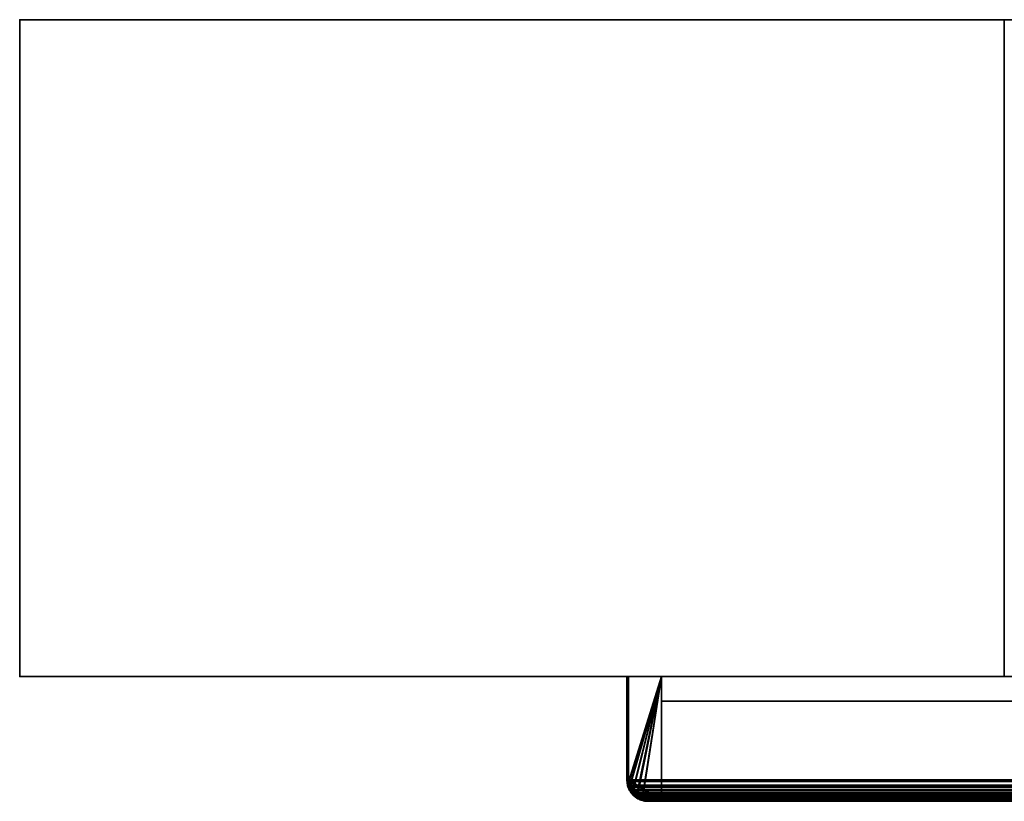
# Model space of a CAD drawing. Header units: millimetres. Extents: x -625 to 3625, y -115 to 71.
# Tile 332 of 656: x 800 to 950, y -50 to 69. Entities that reach past the tile are written whole.
import ezdxf

# ---------------------------------------------------------------- set-up
doc = ezdxf.new("R2010")
doc.units = ezdxf.units.MM
doc.layers.add('152', color=7, linetype='Continuous', true_color=0xffffff)

# ---------------------------------------------------------------- blocks, each defined once
blk = doc.blocks.new('UG_SURFACE_002')
at = {"layer": '152', "color": 252, "linetype": 'Continuous', "lineweight": 35}
for points in [[(2200, -31, 2235), (2200, 69, 2235), (800, 69, 2235), (800, -31, 2235)], [(800, -31, 2235), (800, 69, 2235), (800, 69, -5), (800, -31, -5)], [(800, -31, -5), (800, 69, -5), (950, 69, -5), (950, -31, -5)], [(800, 69, 2235), (2200, 69, 2235), (2050, 69, 2085), (950, 69, 2085)], [(950, 69, 2085), (950, 69, -5), (800, 69, -5), (800, 69, 2235)], [(950, -31, -5), (950, 69, -5), (950, 69, 2085), (950, -31, 2085)], [(950, -31, 2085), (950, 69, 2085), (2050, 69, 2085), (2050, -31, 2085)], [(2200, -31, 2235), (800, -31, 2235), (950, -31, 2085), (2050, -31, 2085)], [(800, -31, 2235), (800, -31, -5), (950, -31, -5), (950, -31, 2085)]]:
    blk.add_3dface(points, dxfattribs=at)
blk = doc.blocks.new('UG_SURFACE_089')
at = {"layer": '152', "color": 14, "linetype": 'Continuous', "lineweight": 35}
for points in [[(892.75, -46.75, 2140.75), (892.75, -31, 2140.75), (892.75, -31, -5), (892.75, -46.75, -5)], [(892.75, -46.75, -5), (892.75, -31, -5), (897.75, -31, -5), (897.75, -49.75, -5)], [(897.75, -31, 2135.75), (892.75, -31, 2140.75), (892.75, -46.75, 2140.75), (892.78, -46.93, 2140.72)], [(897.75, -31, 2135.75), (897.75, -31, -5), (892.75, -31, -5), (892.75, -31, 2140.75)], [(892.78, -46.93, 2140.72), (892.9, -47.68, 2140.6), (892.92, -47.72, 2140.58), (897.75, -31, 2135.75)], [(892.92, -47.72, 2140.58), (893.34, -48.53, 2140.16), (897.75, -31, 2135.75)], [(897.75, -31, 2135.75), (893.34, -48.53, 2140.16), (893.35, -48.55, 2140.15), (893.99, -49.1, 2139.51)], [(897.75, -31, 2135.75), (893.99, -49.1, 2139.51), (894.31, -49.38, 2139.19), (894.81, -49.51, 2138.69)], [(894.81, -49.51, 2138.69), (895.75, -49.75, 2137.75), (897.75, -49.75, 2135.75), (897.75, -31, 2135.75)], [(897.75, -31, -5), (897.75, -31, 2135.75), (897.75, -49.75, 2135.75), (897.75, -49.75, -5)], [(892.75, -46.75, -5), (892.79, -46.93, -5), (892.78, -46.93, 2140.72)], [(892.78, -46.93, 2140.72), (892.75, -46.75, 2140.75), (892.75, -46.75, -5)], [(897.75, -49.75, -5), (892.79, -46.93, -5), (892.75, -46.75, -5)], [(892.9, -47.68, 2140.6), (892.78, -46.93, 2140.72), (892.79, -46.93, -5)], [(892.79, -46.93, -5), (892.94, -47.72, -5), (892.92, -47.72, 2140.58)], [(892.92, -47.72, 2140.58), (892.9, -47.68, 2140.6), (892.79, -46.93, -5)], [(892.79, -46.93, -5), (894, -49.12, -5), (893.63, -48.87, -5), (893.38, -48.5, -5)], [(892.79, -46.93, -5), (894.8, -49.56, -5), (894.6, -49.52, -5), (894, -49.12, -5)], [(892.79, -46.93, -5), (897.75, -49.75, -5), (895.75, -49.75, -5), (894.8, -49.56, -5)], [(892.94, -47.72, -5), (892.79, -46.93, -5), (893.38, -48.5, -5)], [(893.34, -48.53, 2140.16), (892.92, -47.72, 2140.58), (892.94, -47.72, -5)], [(892.94, -47.72, -5), (892.98, -47.9, -5), (893.34, -48.53, 2140.16)], [(893.38, -48.5, -5), (892.98, -47.9, -5), (892.94, -47.72, -5)], [(892.98, -47.9, -5), (893.38, -48.5, -5), (893.34, -48.53, 2140.16)], [(893.35, -48.55, 2140.15), (893.34, -48.53, 2140.16), (893.38, -48.5, -5)], [(893.99, -49.1, 2139.51), (893.35, -48.55, 2140.15), (893.38, -48.5, -5)], [(893.38, -48.5, -5), (893.63, -48.87, -5), (893.99, -49.1, 2139.51)], [(893.63, -48.87, -5), (894, -49.12, -5), (893.99, -49.1, 2139.51)], [(894.31, -49.38, 2139.19), (893.99, -49.1, 2139.51), (894, -49.12, -5)], [(894, -49.12, -5), (894.6, -49.52, -5), (894.81, -49.51, 2138.69)], [(894.81, -49.51, 2138.69), (894.31, -49.38, 2139.19), (894, -49.12, -5)], [(894.6, -49.52, -5), (894.8, -49.56, -5), (894.81, -49.51, 2138.69)], [(895.75, -49.75, 2137.75), (894.81, -49.51, 2138.69), (894.8, -49.56, -5)], [(894.8, -49.56, -5), (895.75, -49.75, -5), (895.75, -49.75, 2137.75)], [(895.75, -49.75, 2137.75), (895.75, -49.75, -5), (897.75, -49.75, -5), (897.75, -49.75, 2135.75)]]:
    blk.add_3dface(points, dxfattribs=at)
blk = doc.blocks.new('UG_SURFACE_090')
at = {"layer": '152', "color": 41, "linetype": 'Continuous', "lineweight": 35}
for points in [[(897.75, -34.75, -5), (967.75, -34.75, -5), (967.75, -49.75, -5), (897.75, -49.75, -5)], [(897.75, -49.75, 2135.75), (897.75, -34.75, 2135.75), (897.75, -34.75, -5), (897.75, -49.75, -5)], [(967.75, -34.75, 2065.75), (967.75, -34.75, -5), (897.75, -34.75, -5), (897.75, -34.75, 2135.75)], [(897.75, -34.75, 2135.75), (897.75, -49.75, 2135.75), (967.75, -49.75, 2065.75), (967.75, -34.75, 2065.75)], [(967.75, -34.75, 2065.75), (967.75, -49.75, 2065.75), (967.75, -49.75, -5), (967.75, -34.75, -5)], [(897.75, -49.75, 2135.75), (897.75, -49.75, -5), (967.75, -49.75, -5), (967.75, -49.75, 2065.75)]]:
    blk.add_3dface(points, dxfattribs=at)
blk = doc.blocks.new('UG_SURFACE_091')
at = {"layer": '152', "color": 7, "linetype": 'Continuous', "lineweight": 35}
for points in [[(972.75, -46.75, -5), (972.75, -8.75, -5), (973, -8.75, -5), (973, -46.75, -5)], [(972.75, -8.75, -5), (972.75, -46.75, -5), (972.75, -46.75, 2060.75), (972.75, -8.75, 2060.75)], [(972.75, -8.75, 2060.75), (973, -8.75, 2060.5), (973, -8.75, -5), (972.75, -8.75, -5)], [(973, -46.75, 2060.5), (973, -8.75, 2060.5), (972.75, -8.75, 2060.75), (972.75, -46.75, 2060.75)], [(973, -8.75, 2060.5), (973, -46.75, 2060.5), (973, -46.75, -5), (973, -8.75, -5)], [(892.5, -46.75, 2141), (892.5, -31, 2141), (892.5, -31, -5), (892.5, -46.75, -5)], [(892.75, -46.75, 2140.75), (892.75, -31, 2140.75), (892.5, -31, 2141), (892.5, -46.75, 2141)], [(892.75, -31, -5), (892.75, -46.75, -5), (892.5, -46.75, -5), (892.5, -31, -5)], [(892.5, -31, 2141), (892.75, -31, 2140.75), (892.75, -31, -5), (892.5, -31, -5)], [(892.75, -46.75, -5), (892.75, -31, -5), (892.75, -31, 2140.75), (892.75, -46.75, 2140.75)], [(892.5, -46.75, -5), (892.69, -47.73, -5), (892.66, -47.76, 2140.84)], [(892.66, -47.76, 2140.84), (892.5, -46.75, 2141), (892.5, -46.75, -5)], [(892.75, -46.75, -5), (892.94, -47.65, -5), (892.69, -47.73, -5), (892.5, -46.75, -5)], [(892.5, -46.75, 2141), (892.66, -47.76, 2140.84), (892.85, -47.54, 2140.65), (892.75, -46.75, 2140.75)], [(892.98, -47.84, 2140.52), (892.85, -47.54, 2140.65), (892.66, -47.76, 2140.84), (892.75, -47.93, 2140.75)], [(892.75, -47.93, 2140.75), (892.66, -47.76, 2140.84), (892.69, -47.73, -5)], [(892.74, -47.94, -5), (892.69, -47.73, -5), (892.94, -47.65, -5), (892.98, -47.85, -5)], [(892.69, -47.73, -5), (892.74, -47.94, -5), (892.75, -47.93, 2140.75)], [(892.98, -47.85, -5), (892.99, -47.93, -5), (892.74, -47.94, -5)], [(893.15, -48.7, 2140.35), (892.75, -47.93, 2140.75), (892.74, -47.94, -5)], [(892.99, -47.93, -5), (892.74, -47.99, -5), (892.74, -47.94, -5)], [(892.99, -47.93, -5), (893.35, -48.45, -5), (893.15, -48.59, -5), (892.74, -47.99, -5)], [(892.74, -47.94, -5), (892.74, -47.99, -5), (893.48, -48.98, 2140.02)], [(893.48, -48.98, 2140.02), (893.15, -48.7, 2140.35), (892.74, -47.94, -5)], [(893.48, -48.98, 2140.02), (892.74, -47.99, -5), (893.15, -48.59, -5)], [(892.75, -46.75, -5), (892.75, -46.75, 2140.75), (892.85, -47.54, 2140.65)], [(892.85, -47.54, 2140.65), (892.94, -47.65, -5), (892.75, -46.75, -5)], [(892.75, -47.93, 2140.75), (893.15, -48.7, 2140.35), (893.14, -48.22, 2140.36), (892.98, -47.84, 2140.52)], [(892.94, -47.65, -5), (892.85, -47.54, 2140.65), (892.98, -47.84, 2140.52)], [(892.98, -47.84, 2140.52), (892.98, -47.85, -5), (892.94, -47.65, -5)], [(892.99, -47.93, -5), (892.98, -47.84, 2140.52), (893.14, -48.22, 2140.36)], [(892.99, -47.93, -5), (892.98, -47.85, -5), (892.98, -47.84, 2140.52)], [(893.14, -48.22, 2140.36), (893.35, -48.45, -5), (892.99, -47.93, -5)], [(972.05, -49.05, -5), (972.28, -48.7, -5), (972.74, -47.92, 2060.76)], [(972.74, -47.92, 2060.76), (972.45, -48.56, 2061.05), (972.05, -49.05, -5)], [(972.77, -47.95, -5), (972.28, -48.7, -5), (972.08, -48.55, -5), (972.54, -47.85, -5)], [(972.36, -48.22, 2061.14), (972.54, -47.85, -5), (972.08, -48.55, -5)], [(972.28, -48.7, -5), (972.77, -47.95, -5), (972.74, -47.92, 2060.76)], [(972.36, -48.22, 2061.14), (972.52, -47.84, 2060.98), (972.54, -47.85, -5)], [(972.52, -47.84, 2060.98), (972.36, -48.22, 2061.14), (972.45, -48.56, 2061.05), (972.74, -47.92, 2060.76)], [(972.52, -47.84, 2060.98), (972.72, -46.91, -5), (972.55, -47.78, -5)], [(972.72, -46.91, -5), (972.52, -47.84, 2060.98), (972.65, -47.54, 2060.85)], [(972.74, -47.92, 2060.76), (972.89, -47.6, 2060.61), (972.65, -47.54, 2060.85), (972.52, -47.84, 2060.98)], [(972.55, -47.78, -5), (972.54, -47.85, -5), (972.52, -47.84, 2060.98)], [(972.54, -47.85, -5), (972.54, -47.85, -5), (972.52, -47.84, 2060.98)], [(972.54, -47.85, -5), (972.55, -47.78, -5), (972.79, -47.86, -5), (972.78, -47.94, -5)], [(972.54, -47.85, -5), (972.54, -47.85, -5), (972.78, -47.94, -5), (972.77, -47.95, -5)], [(972.55, -47.78, -5), (972.72, -46.91, -5), (972.97, -46.93, -5), (972.79, -47.86, -5)], [(972.65, -47.54, 2060.85), (972.75, -46.75, -5), (972.72, -46.91, -5)], [(972.65, -47.54, 2060.85), (972.75, -46.75, 2060.75), (972.75, -46.75, -5)], [(972.75, -46.75, 2060.75), (972.65, -47.54, 2060.85), (972.89, -47.6, 2060.61), (973, -46.75, 2060.5)], [(972.72, -46.91, -5), (972.75, -46.75, -5), (973, -46.75, -5), (972.97, -46.93, -5)], [(972.89, -47.6, 2060.61), (972.74, -47.92, 2060.76), (972.77, -47.95, -5)], [(972.77, -47.95, -5), (972.78, -47.94, -5), (973, -46.75, 2060.5)], [(973, -46.75, 2060.5), (972.89, -47.6, 2060.61), (972.77, -47.95, -5)], [(973, -46.75, 2060.5), (972.78, -47.94, -5), (972.79, -47.86, -5)], [(972.79, -47.86, -5), (972.97, -46.93, -5), (973, -46.75, 2060.5)], [(972.97, -46.93, -5), (973, -46.75, -5), (973, -46.75, 2060.5)], [(893.64, -48.85, 2139.86), (893.14, -48.22, 2140.36), (893.15, -48.7, 2140.35), (893.48, -48.98, 2140.02)], [(893.35, -48.45, -5), (893.14, -48.22, 2140.36), (893.64, -48.85, 2139.86)], [(893.45, -49.05, -5), (893.15, -48.59, -5), (893.35, -48.45, -5), (893.63, -48.87, -5)], [(893.15, -48.59, -5), (893.45, -49.05, -5), (893.48, -48.98, 2140.02)], [(893.64, -48.85, 2139.86), (893.63, -48.87, -5), (893.35, -48.45, -5)], [(893.63, -48.87, -5), (893.95, -49.08, -5), (893.8, -49.28, -5), (893.45, -49.05, -5)], [(894.19, -49.6, 2139.31), (893.48, -48.98, 2140.02), (893.45, -49.05, -5)], [(893.45, -49.05, -5), (893.8, -49.28, -5), (894.56, -49.7, 2138.94)], [(894.56, -49.7, 2138.94), (894.19, -49.6, 2139.31), (893.45, -49.05, -5)], [(893.48, -48.98, 2140.02), (893.73, -48.97, 2139.77), (893.64, -48.85, 2139.86)], [(894.65, -49.52, 2138.85), (893.73, -48.97, 2139.77), (893.48, -48.98, 2140.02), (894.19, -49.6, 2139.31)], [(893.63, -48.87, -5), (893.64, -48.85, 2139.86), (893.73, -48.97, 2139.77)], [(893.73, -48.97, 2139.77), (893.95, -49.08, -5), (893.63, -48.87, -5)], [(893.95, -49.08, -5), (893.73, -48.97, 2139.77), (894.65, -49.52, 2138.85)], [(894.55, -49.77, -5), (893.8, -49.28, -5), (893.95, -49.08, -5), (894.65, -49.54, -5)], [(893.8, -49.28, -5), (894.55, -49.77, -5), (894.56, -49.7, 2138.94)], [(894.65, -49.52, 2138.85), (894.65, -49.54, -5), (893.95, -49.08, -5)], [(971.45, -49.15, -5), (970.85, -49.52, 2062.65), (971.77, -48.97, 2061.73)], [(971.35, -49.58, 2062.15), (972.01, -48.97, 2061.49), (971.77, -48.97, 2061.73), (970.85, -49.52, 2062.65)], [(970.85, -49.52, 2062.65), (971.45, -49.15, -5), (970.93, -49.51, -5)], [(970.93, -49.51, -5), (971.45, -49.15, -5), (971.59, -49.35, -5), (970.99, -49.76, -5)], [(970.94, -49.76, -5), (970.99, -49.76, -5), (972.01, -48.97, 2061.49)], [(972.01, -48.97, 2061.49), (971.35, -49.58, 2062.15), (970.94, -49.76, -5)], [(970.99, -49.76, -5), (971.59, -49.35, -5), (972.01, -48.97, 2061.49)], [(972.05, -49.05, -5), (971.59, -49.35, -5), (971.45, -49.15, -5), (971.87, -48.87, -5)], [(971.77, -48.97, 2061.73), (971.87, -48.87, -5), (971.45, -49.15, -5)], [(971.59, -49.35, -5), (972.05, -49.05, -5), (972.01, -48.97, 2061.49)], [(971.77, -48.97, 2061.73), (971.86, -48.85, 2061.64), (971.87, -48.87, -5)], [(971.86, -48.85, 2061.64), (971.77, -48.97, 2061.73), (972.01, -48.97, 2061.49)], [(972.08, -48.55, -5), (971.86, -48.85, 2061.64), (972.36, -48.22, 2061.14)], [(972.01, -48.97, 2061.49), (972.45, -48.56, 2061.05), (972.36, -48.22, 2061.14), (971.86, -48.85, 2061.64)], [(972.08, -48.55, -5), (971.87, -48.87, -5), (971.86, -48.85, 2061.64)], [(971.87, -48.87, -5), (972.08, -48.55, -5), (972.28, -48.7, -5), (972.05, -49.05, -5)], [(972.45, -48.56, 2061.05), (972.01, -48.97, 2061.49), (972.05, -49.05, -5)], [(894.19, -49.6, 2139.31), (894.56, -49.7, 2138.94), (894.65, -49.52, 2138.85)], [(894.65, -49.54, -5), (894.56, -49.78, -5), (894.55, -49.77, -5)], [(894.65, -49.54, -5), (894.65, -49.54, -5), (894.55, -49.77, -5)], [(894.56, -49.7, 2138.94), (894.55, -49.77, -5), (894.56, -49.78, -5)], [(894.56, -49.7, 2138.94), (894.74, -49.58, 2138.76), (894.65, -49.52, 2138.85)], [(894.65, -49.54, -5), (894.72, -49.55, -5), (894.64, -49.79, -5), (894.56, -49.78, -5)], [(895.75, -49.75, 2137.75), (894.74, -49.58, 2138.76), (894.56, -49.7, 2138.94), (895.75, -50, 2137.75)], [(895.75, -50, 2137.75), (894.56, -49.7, 2138.94), (894.56, -49.78, -5)], [(894.56, -49.78, -5), (894.64, -49.79, -5), (895.75, -50, 2137.75)], [(894.72, -49.55, -5), (895.59, -49.72, -5), (895.57, -49.97, -5), (894.64, -49.79, -5)], [(895.75, -50, 2137.75), (894.64, -49.79, -5), (895.57, -49.97, -5)], [(894.65, -49.52, 2138.85), (895.59, -49.72, -5), (894.72, -49.55, -5)], [(895.59, -49.72, -5), (894.65, -49.52, 2138.85), (894.74, -49.58, 2138.76)], [(894.72, -49.55, -5), (894.65, -49.54, -5), (894.65, -49.52, 2138.85)], [(894.65, -49.54, -5), (894.65, -49.54, -5), (894.65, -49.52, 2138.85)], [(895.59, -49.72, -5), (894.74, -49.58, 2138.76), (895.75, -49.75, 2137.75)], [(895.59, -49.72, -5), (895.75, -49.75, -5), (895.75, -50, -5), (895.57, -49.97, -5)], [(895.57, -49.97, -5), (895.75, -50, -5), (895.75, -50, 2137.75)], [(895.75, -49.75, 2137.75), (895.75, -49.75, -5), (895.59, -49.72, -5)], [(895.75, -49.75, -5), (969.75, -49.75, -5), (969.75, -50, -5), (895.75, -50, -5)], [(895.75, -49.75, 2137.75), (969.75, -49.75, 2063.75), (969.75, -49.75, -5), (895.75, -49.75, -5)], [(969.75, -49.75, 2063.75), (895.75, -49.75, 2137.75), (895.75, -50, 2137.75), (969.75, -50, 2063.75)], [(895.75, -50, 2137.75), (895.75, -50, -5), (969.75, -50, -5), (969.75, -50, 2063.75)], [(969.75, -49.75, -5), (970.65, -49.56, -5), (970.73, -49.81, -5), (969.75, -50, -5)], [(970.65, -49.56, -5), (969.75, -49.75, 2063.75), (970.76, -49.58, 2062.74)], [(970.65, -49.56, -5), (969.75, -49.75, -5), (969.75, -49.75, 2063.75)], [(969.75, -50, 2063.75), (970.94, -49.69, 2062.56), (970.76, -49.58, 2062.74), (969.75, -49.75, 2063.75)], [(969.75, -50, -5), (970.73, -49.81, -5), (970.94, -49.69, 2062.56)], [(970.94, -49.69, 2062.56), (969.75, -50, 2063.75), (969.75, -50, -5)], [(970.94, -49.76, -5), (970.73, -49.81, -5), (970.65, -49.56, -5), (970.85, -49.52, -5)], [(970.76, -49.58, 2062.74), (970.85, -49.52, -5), (970.65, -49.56, -5)], [(970.73, -49.81, -5), (970.94, -49.76, -5), (970.94, -49.69, 2062.56)], [(970.76, -49.58, 2062.74), (970.85, -49.52, 2062.65), (970.85, -49.52, -5)], [(970.85, -49.52, 2062.65), (970.76, -49.58, 2062.74), (970.94, -49.69, 2062.56)], [(970.85, -49.52, -5), (970.93, -49.51, -5), (970.94, -49.76, -5)], [(970.93, -49.51, -5), (970.85, -49.52, -5), (970.85, -49.52, 2062.65)], [(970.85, -49.52, 2062.65), (970.94, -49.69, 2062.56), (971.35, -49.58, 2062.15)], [(970.93, -49.51, -5), (970.99, -49.76, -5), (970.94, -49.76, -5)], [(971.35, -49.58, 2062.15), (970.94, -49.69, 2062.56), (970.94, -49.76, -5)]]:
    blk.add_3dface(points, dxfattribs=at)
blk = doc.blocks.new('UG_SURFACE_093')
at = {"layer": '152', "color": 41, "linetype": 'Continuous', "lineweight": 35}
for points in [[(2102.25, -49.75, 2135.75), (2102.25, -34.75, 2135.75), (897.75, -34.75, 2135.75), (897.75, -49.75, 2135.75)], [(967.75, -34.75, 2065.75), (967.75, -49.75, 2065.75), (897.75, -49.75, 2135.75), (897.75, -34.75, 2135.75)], [(2102.25, -34.75, 2135.75), (2032.25, -34.75, 2065.75), (967.75, -34.75, 2065.75), (897.75, -34.75, 2135.75)], [(2032.25, -49.75, 2065.75), (2102.25, -49.75, 2135.75), (897.75, -49.75, 2135.75), (967.75, -49.75, 2065.75)]]:
    blk.add_3dface(points, dxfattribs=at)
blk = doc.blocks.new('UG_SURFACE_094')
at = {"layer": '152', "color": 14, "linetype": 'Continuous', "lineweight": 35}
for points in [[(2107.25, -31, 2140.75), (2102.25, -31, 2135.75), (897.75, -31, 2135.75), (892.75, -31, 2140.75)], [(892.78, -46.98, 2140.72), (892.75, -46.75, 2140.75), (892.75, -31, 2140.75), (897.75, -31, 2135.75)], [(2107.25, -46.75, 2140.75), (2107.25, -31, 2140.75), (892.75, -31, 2140.75), (892.75, -46.75, 2140.75)], [(892.97, -47.82, 2140.53), (892.85, -47.54, 2140.65), (892.78, -46.98, 2140.72), (897.75, -31, 2135.75)], [(897.75, -31, 2135.75), (893.43, -48.59, 2140.07), (893.14, -48.22, 2140.36), (892.97, -47.82, 2140.53)], [(894.1, -49.19, 2139.4), (893.73, -48.97, 2139.77), (893.43, -48.59, 2140.07), (897.75, -31, 2135.75)], [(894.89, -49.6, 2138.61), (894.74, -49.58, 2138.76), (894.1, -49.19, 2139.4), (897.75, -31, 2135.75)], [(897.75, -31, 2135.75), (897.75, -49.75, 2135.75), (895.75, -49.75, 2137.75), (894.89, -49.6, 2138.61)], [(897.75, -31, 2135.75), (2102.25, -31, 2135.75), (2102.25, -49.75, 2135.75), (897.75, -49.75, 2135.75)], [(2107.25, -46.75, 2140.75), (892.75, -46.75, 2140.75), (892.78, -46.98, 2140.72)], [(892.78, -46.98, 2140.72), (2107.23, -46.99, 2140.73), (2107.25, -46.75, 2140.75)], [(2107.2, -47.32, 2140.7), (892.78, -46.98, 2140.72), (892.85, -47.54, 2140.65)], [(2107.2, -47.32, 2140.7), (2107.23, -46.99, 2140.73), (892.78, -46.98, 2140.72)], [(2107.2, -47.32, 2140.7), (892.85, -47.54, 2140.65), (892.97, -47.82, 2140.53)], [(892.97, -47.82, 2140.53), (2107.03, -47.83, 2140.53), (2107.2, -47.32, 2140.7)], [(2107.03, -47.83, 2140.53), (892.97, -47.82, 2140.53), (893.14, -48.22, 2140.36)], [(2106.95, -48.05, 2140.45), (2107.03, -47.83, 2140.53), (893.14, -48.22, 2140.36)], [(2106.95, -48.05, 2140.45), (893.14, -48.22, 2140.36), (893.43, -48.59, 2140.07)], [(893.43, -48.59, 2140.07), (2106.58, -48.61, 2140.08), (2106.95, -48.05, 2140.45)], [(2106.46, -48.78, 2139.96), (893.43, -48.59, 2140.07), (893.73, -48.97, 2139.77)], [(2106.46, -48.78, 2139.96), (2106.58, -48.61, 2140.08), (893.43, -48.59, 2140.07)], [(2106.46, -48.78, 2139.96), (893.73, -48.97, 2139.77), (894.1, -49.19, 2139.4)], [(894.1, -49.19, 2139.4), (2105.9, -49.21, 2139.4), (2106.46, -48.78, 2139.96)], [(2105.9, -49.21, 2139.4), (894.1, -49.19, 2139.4), (894.74, -49.58, 2138.76)], [(2105.61, -49.42, 2139.11), (2105.9, -49.21, 2139.4), (894.74, -49.58, 2138.76)], [(2105.61, -49.42, 2139.11), (894.74, -49.58, 2138.76), (894.89, -49.6, 2138.61)], [(894.89, -49.6, 2138.61), (2105.11, -49.54, 2138.61), (2105.61, -49.42, 2139.11)], [(2105.11, -49.54, 2138.61), (894.89, -49.6, 2138.61), (895.75, -49.75, 2137.75)], [(895.75, -49.75, 2137.75), (2104.25, -49.75, 2137.75), (2105.11, -49.54, 2138.61)], [(2102.25, -49.75, 2135.75), (2104.25, -49.75, 2137.75), (895.75, -49.75, 2137.75), (897.75, -49.75, 2135.75)]]:
    blk.add_3dface(points, dxfattribs=at)
blk = doc.blocks.new('UG_SURFACE_096')
at = {"layer": '152', "color": 7, "linetype": 'Continuous', "lineweight": 35}
for points in [[(892.5, -46.75, 2141), (892.5, -31, 2141), (892.75, -31, 2140.75), (892.75, -46.75, 2140.75)], [(2107.5, -46.75, 2141), (2107.5, -31, 2141), (892.5, -31, 2141), (892.5, -46.75, 2141)], [(2107.25, -31, 2140.75), (892.75, -31, 2140.75), (892.5, -31, 2141), (2107.5, -31, 2141)], [(892.75, -46.75, 2140.75), (892.75, -31, 2140.75), (2107.25, -31, 2140.75), (2107.25, -46.75, 2140.75)], [(892.75, -46.75, 2140.75), (892.85, -47.54, 2140.65), (892.61, -47.6, 2140.89), (892.5, -46.75, 2141)], [(2107.44, -47.37, 2140.94), (892.5, -46.75, 2141), (892.61, -47.6, 2140.89)], [(2107.44, -47.37, 2140.94), (2107.5, -46.75, 2141), (892.5, -46.75, 2141)], [(2107.44, -47.37, 2140.94), (892.61, -47.6, 2140.89), (892.67, -47.74, 2140.83)], [(892.67, -47.74, 2140.83), (892.61, -47.6, 2140.89), (892.85, -47.54, 2140.65), (892.98, -47.84, 2140.52)], [(892.67, -47.74, 2140.83), (2107.32, -47.74, 2140.82), (2107.44, -47.37, 2140.94)], [(892.98, -47.84, 2140.52), (893.14, -48.22, 2140.36), (892.92, -48.35, 2140.58), (892.67, -47.74, 2140.83)], [(2107.32, -47.74, 2140.82), (892.67, -47.74, 2140.83), (892.92, -48.35, 2140.58)], [(892.75, -46.75, 2140.75), (2107.25, -46.75, 2140.75), (2107.2, -47.32, 2140.7)], [(892.85, -47.54, 2140.65), (892.75, -46.75, 2140.75), (2107.2, -47.32, 2140.7)], [(892.98, -47.84, 2140.52), (892.85, -47.54, 2140.65), (2107.2, -47.32, 2140.7)], [(2107.18, -48.16, 2140.68), (2107.32, -47.74, 2140.82), (892.92, -48.35, 2140.58)], [(2107.2, -47.32, 2140.7), (2107.02, -47.84, 2140.52), (892.98, -47.84, 2140.52)], [(893.14, -48.22, 2140.36), (892.98, -47.84, 2140.52), (2107.02, -47.84, 2140.52)], [(893.14, -48.22, 2140.36), (2107.02, -47.84, 2140.52), (2106.95, -48.05, 2140.45)], [(2107.18, -48.16, 2140.68), (892.92, -48.35, 2140.58), (893.14, -48.62, 2140.36)], [(893.14, -48.62, 2140.36), (892.92, -48.35, 2140.58), (893.14, -48.22, 2140.36)], [(2106.95, -48.05, 2140.45), (2106.46, -48.78, 2139.96), (893.14, -48.22, 2140.36)], [(893.14, -48.62, 2140.36), (2106.86, -48.63, 2140.36), (2107.18, -48.16, 2140.68)], [(893.14, -48.22, 2140.36), (2106.46, -48.78, 2139.96), (2106.36, -48.85, 2139.86)], [(2106.36, -48.85, 2139.86), (893.64, -48.85, 2139.86), (893.14, -48.22, 2140.36)], [(893.56, -49.15, 2139.94), (893.14, -48.62, 2140.36), (893.14, -48.22, 2140.36), (893.64, -48.85, 2139.86)], [(2106.64, -48.95, 2140.14), (893.14, -48.62, 2140.36), (893.56, -49.15, 2139.94)], [(2106.64, -48.95, 2140.14), (2106.86, -48.63, 2140.36), (893.14, -48.62, 2140.36)], [(893.64, -48.85, 2139.86), (893.73, -48.97, 2139.77), (893.56, -49.15, 2139.94)], [(2106.64, -48.95, 2140.14), (893.56, -49.15, 2139.94), (893.85, -49.33, 2139.65)], [(893.85, -49.33, 2139.65), (893.56, -49.15, 2139.94), (893.73, -48.97, 2139.77)], [(893.64, -48.85, 2139.86), (2106.36, -48.85, 2139.86), (2105.61, -49.42, 2139.11)], [(893.73, -48.97, 2139.77), (893.64, -48.85, 2139.86), (2105.61, -49.42, 2139.11)], [(893.73, -48.97, 2139.77), (2105.61, -49.42, 2139.11), (2105.35, -49.49, 2138.85)], [(2105.35, -49.49, 2138.85), (894.65, -49.52, 2138.85), (893.73, -48.97, 2139.77)], [(894.66, -49.81, 2138.84), (893.85, -49.33, 2139.65), (893.73, -48.97, 2139.77), (894.65, -49.52, 2138.85)], [(893.85, -49.33, 2139.65), (2106.14, -49.33, 2139.64), (2106.64, -48.95, 2140.14)], [(2106.14, -49.33, 2139.64), (893.85, -49.33, 2139.65), (894.66, -49.81, 2138.84)], [(894.74, -49.58, 2138.76), (894.65, -49.52, 2138.85), (2105.35, -49.49, 2138.85)], [(2105.72, -49.65, 2139.22), (2106.14, -49.33, 2139.64), (894.66, -49.81, 2138.84)], [(895.75, -49.75, 2137.75), (894.74, -49.58, 2138.76), (2105.35, -49.49, 2138.85)], [(2105.35, -49.49, 2138.85), (2104.25, -49.75, 2137.75), (895.75, -49.75, 2137.75)], [(894.65, -49.52, 2138.85), (894.74, -49.58, 2138.76), (894.66, -49.81, 2138.84)], [(894.75, -49.83, 2138.75), (894.66, -49.81, 2138.84), (894.74, -49.58, 2138.76)], [(2105.72, -49.65, 2139.22), (894.66, -49.81, 2138.84), (894.75, -49.83, 2138.75)], [(894.74, -49.58, 2138.76), (895.75, -49.75, 2137.75), (895.75, -50, 2137.75), (894.75, -49.83, 2138.75)], [(894.75, -49.83, 2138.75), (2105.24, -49.76, 2138.74), (2105.72, -49.65, 2139.22)], [(2105.24, -49.76, 2138.74), (894.75, -49.83, 2138.75), (895.75, -50, 2137.75)], [(2030.25, -49.75, 2063.75), (969.75, -49.75, 2063.75), (895.75, -49.75, 2137.75), (2104.25, -49.75, 2137.75)], [(895.75, -49.75, 2137.75), (969.75, -49.75, 2063.75), (969.75, -50, 2063.75), (895.75, -50, 2137.75)], [(895.75, -50, 2137.75), (2104.25, -50, 2137.75), (2105.24, -49.76, 2138.74)], [(2030.25, -50, 2063.75), (2104.25, -50, 2137.75), (895.75, -50, 2137.75), (969.75, -50, 2063.75)]]:
    blk.add_3dface(points, dxfattribs=at)

msp = doc.modelspace()

# ---------------------------------------------------------------- linework, layer by layer
at = {"layer": '152', "color": 252, "linetype": 'Continuous', "lineweight": -3, "true_color": 0x939598}
for p, q in [((800, -31, 2235), (800, 69, 2235)), ((800, 69, 2235), (2200, 69, 2235)), ((800, 69, -5), (800, 69, 2235)), ((800, 69, -5), (950, 69, -5)), ((800, 69, -5), (800, -31, -5)), ((950, -31, 2085), (950, 69, 2085)), ((2050, 69, 2085), (950, 69, 2085)), ((950, 69, 2085), (950, 69, -5)), ((950, 69, -5), (950, -31, -5)), ((800, -31, -5), (800, -31, 2235)), ((800, -31, 2235), (2200, -31, 2235)), ((800, -31, -5), (950, -31, -5)), ((2107.5, -31, 2141), (892.5, -31, 2141)), ((892.5, -46.75, 2141), (892.5, -31, 2141)), ((892.75, -31, 2140.75), (892.5, -31, 2141)), ((892.5, -31, 2141), (892.75, -31, 2140.75)), ((892.5, -46.75, -5), (892.5, -31, -5)), ((892.5, -31, 2141), (892.5, -31, -5)), ((892.5, -31, 2141), (892.5, -46.75, 2141)), ((892.5, -31, -5), (892.75, -31, -5)), ((892.75, -31, -5), (897.75, -31, -5)), ((2107.25, -31, 2140.75), (892.75, -31, 2140.75)), ((892.75, -46.75, 2140.75), (892.75, -31, 2140.75)), ((892.75, -46.75, 2140.75), (892.75, -31, 2140.75)), ((892.75, -46.75, -5), (892.75, -31, -5)), ((2107.25, -31, 2140.75), (892.75, -31, 2140.75)), ((892.75, -31, 2140.75), (892.75, -31, -5)), ((892.75, -31, 2140.75), (897.75, -31, 2135.75)), ((892.75, -31, 2140.75), (892.75, -46.75, 2140.75)), ((892.75, -31, 2140.75), (892.75, -31, -5)), ((892.75, -46.75, -5), (892.75, -31, -5)), ((897.75, -31, 2135.75), (892.75, -31, 2140.75)), ((892.75, -46.75, 2140.75), (892.75, -31, 2140.75)), ((897.75, -31, 2135.75), (897.75, -31, -5)), ((897.75, -31, 2135.75), (897.75, -49.75, 2135.75)), ((897.75, -31, -5), (897.75, -49.75, -5)), ((897.75, -31, 2135.75), (897.75, -49.75, 2135.75)), ((2102.25, -31, 2135.75), (897.75, -31, 2135.75)), ((2050, -31, 2085), (950, -31, 2085)), ((950, -31, 2085), (950, -31, -5)), ((2102.25, -34.75, 2135.75), (897.75, -34.75, 2135.75)), ((897.75, -49.75, 2135.75), (897.75, -34.75, 2135.75)), ((897.75, -34.75, 2135.75), (897.75, -49.75, 2135.75)), ((897.75, -34.75, -5), (967.75, -34.75, -5)), ((897.75, -49.75, -5), (897.75, -34.75, -5)), ((897.75, -34.75, 2135.75), (967.75, -34.75, 2065.75)), ((967.75, -34.75, 2065.75), (897.75, -34.75, 2135.75)), ((897.75, -34.75, 2135.75), (897.75, -34.75, -5)), ((2107.5, -46.75, 2141), (892.5, -46.75, 2141)), ((892.5, -46.75, 2141), (892.5, -46.75, -5)), ((892.75, -46.75, 2140.75), (892.75, -46.75, -5)), ((2107.25, -46.75, 2140.75), (892.75, -46.75, 2140.75)), ((895.75, -49.75, 2137.75), (897.75, -49.75, 2135.75)), ((897.75, -49.75, -5), (895.75, -49.75, -5)), ((895.75, -49.75, 2137.75), (895.75, -49.75, -5)), ((895.75, -49.75, 2137.75), (969.75, -49.75, 2063.75)), ((969.75, -49.75, 2063.75), (895.75, -49.75, 2137.75)), ((969.75, -49.75, -5), (895.75, -49.75, -5)), ((895.75, -49.75, 2137.75), (895.75, -49.75, -5)), ((897.75, -49.75, 2135.75), (895.75, -49.75, 2137.75)), ((2104.25, -49.75, 2137.75), (895.75, -49.75, 2137.75)), ((2104.25, -49.75, 2137.75), (895.75, -49.75, 2137.75)), ((895.75, -50, 2137.75), (895.75, -50, -5)), ((969.75, -50, -5), (895.75, -50, -5)), ((895.75, -50, 2137.75), (969.75, -50, 2063.75)), ((2104.25, -50, 2137.75), (895.75, -50, 2137.75)), ((969.75, -50, 2063.75), (895.75, -50, 2137.75)), ((897.75, -49.75, 2135.75), (897.75, -49.75, -5)), ((2102.25, -49.75, 2135.75), (897.75, -49.75, 2135.75)), ((2102.25, -49.75, 2135.75), (897.75, -49.75, 2135.75)), ((967.75, -49.75, -5), (897.75, -49.75, -5)), ((967.75, -49.75, 2065.75), (897.75, -49.75, 2135.75)), ((897.75, -49.75, 2135.75), (897.75, -49.75, -5)), ((897.75, -49.75, 2135.75), (967.75, -49.75, 2065.75))]:
    msp.add_line(p, q, dxfattribs=at)
msp.add_arc((895.75, -46.75, -5), 3, 180, 270, dxfattribs=at)
for points in [[(892.5, -46.75, -5), (892.5, -50, -5), (895.75, -50, -5)], [(892.5, -46.75, 2141), (892.5, -50, 2141), (895.75, -50, 2137.75)], [(892.75, -46.75, 2140.75), (892.75, -49.75, 2140.75), (895.75, -49.75, 2137.75)]]:
    msp.add_rational_spline(points, [1, 0.707106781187, 1], degree=2, dxfattribs=at)
for points, knots in [([(892.5, -46.75, 2141), (892.5, -47.27, 2141), (892.63, -47.78, 2140.87), (893.05, -48.63, 2140.45), (893.34, -48.97, 2140.16), (894.28, -49.77, 2139.22), (895.02, -50, 2138.48), (895.75, -50, 2137.75)], [0, 0, 0, 0, 0.25, 0.25, 0.5, 0.5, 1, 1, 1, 1]), ([(892.75, -46.75, -5), (892.75, -47.54, -5), (893.07, -48.32, -5), (894.18, -49.43, -5), (894.96, -49.75, -5), (895.75, -49.75, -5)], [0, 0, 0, 0, 0.5, 0.5, 1, 1, 1, 1]), ([(892.75, -46.75, 2140.75), (892.75, -47.23, 2140.75), (892.87, -47.7, 2140.63), (893.26, -48.48, 2140.24), (893.52, -48.8, 2139.98), (894.4, -49.53, 2139.1), (895.07, -49.75, 2138.43), (895.75, -49.75, 2137.75)], [0, 0, 0, 0, 0.25, 0.25, 0.5, 0.5, 1, 1, 1, 1]), ([(892.75, -46.75, 2140.75), (892.75, -47.23, 2140.75), (892.87, -47.7, 2140.63), (893.26, -48.48, 2140.24), (893.52, -48.8, 2139.98), (894.4, -49.53, 2139.1), (895.07, -49.75, 2138.43), (895.75, -49.75, 2137.75)], [0, 0, 0, 0, 0.25, 0.25, 0.5, 0.5, 1, 1, 1, 1]), ([(892.75, -46.75, 2140.75), (892.75, -47.23, 2140.75), (892.87, -47.7, 2140.63), (893.26, -48.48, 2140.24), (893.52, -48.8, 2139.98), (894.4, -49.53, 2139.1), (895.07, -49.75, 2138.43), (895.75, -49.75, 2137.75)], [0, 0, 0, 0, 0.25, 0.25, 0.5, 0.5, 1, 1, 1, 1])]:
    msp.add_open_spline(points, degree=3, knots=knots, dxfattribs=at)
for points, degree in [([(892.5, -46.75, -5), (892.75, -46.75, -5)], 1), ([(2107.25, -46.75, 2140.75), (1702.42, -46.75, 2140.75), (1297.58, -46.75, 2140.75), (892.75, -46.75, 2140.75)], 3), ([(892.75, -46.75, 2140.75), (892.75, -46.75, 1425.5), (892.75, -46.75, 710.25), (892.75, -46.75, -5)], 3), ([(895.75, -50, -5), (895.75, -49.75, -5)], 1)]:
    msp.add_open_spline(points, degree=degree, dxfattribs=at)

# ---------------------------------------------------------------- block references
for name in ['UG_SURFACE_002', 'UG_SURFACE_091', 'UG_SURFACE_096', 'UG_SURFACE_089', 'UG_SURFACE_094', 'UG_SURFACE_090', 'UG_SURFACE_093']:
    msp.add_blockref(name, (0, 0), dxfattribs=at)

doc.saveas('drawing.dxf')
